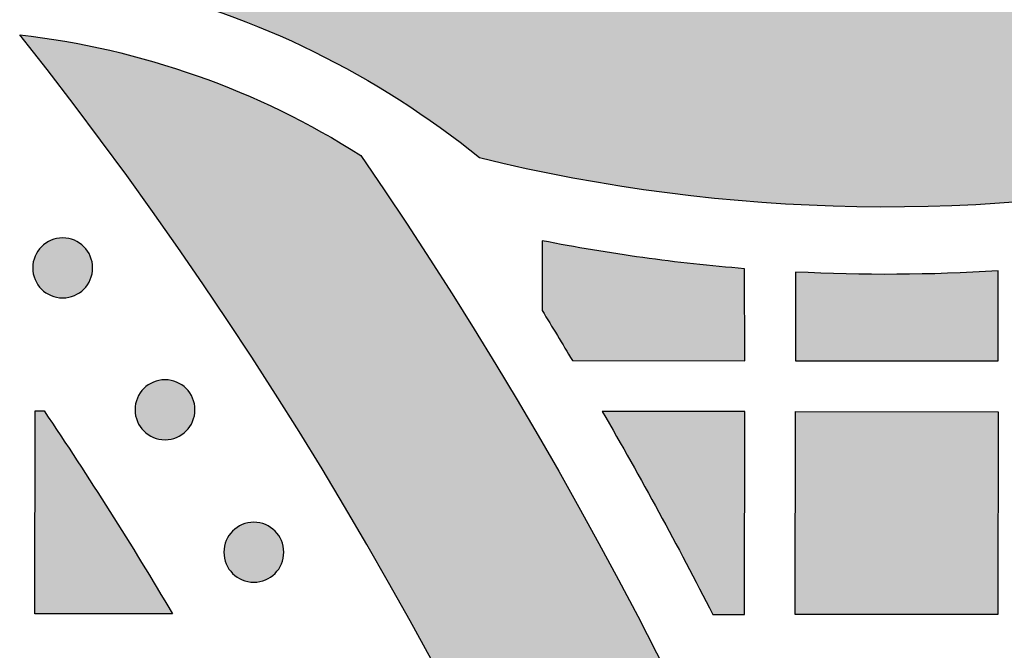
# Model space of a CAD drawing. Header units: millimetres. Extents: x -3873 to -97, y 912 to 4165.
# Tile 566 of 656: x -1459 to -1401, y 3028 to 3065. Entities that reach past the tile are written whole.
import ezdxf

# ---------------------------------------------------------------- set-up
doc = ezdxf.new("R2010")
doc.units = ezdxf.units.MM
doc.layers.add('pattern', color=7, linetype='Continuous', true_color=0x000000)

msp = doc.modelspace()

# ---------------------------------------------------------------- hatches: boundary and pattern name
at = {"layer": 'pattern'}
for points in [[(-1452.952, 3067.224), (-1451.545, 3066.873), (-1450.146, 3066.481), (-1448.754, 3066.049), (-1447.373, 3065.577), (-1446.003, 3065.066), (-1444.646, 3064.516), (-1443.304, 3063.927), (-1441.98, 3063.3), (-1440.673, 3062.636), (-1439.386, 3061.936), (-1438.12, 3061.2), (-1436.877, 3060.43), (-1435.659, 3059.626), (-1434.465, 3058.79), (-1433.299, 3057.923), (-1432.16, 3057.027), (-1429.43, 3056.398), (-1426.676, 3055.844), (-1423.901, 3055.366), (-1421.109, 3054.964), (-1418.302, 3054.64), (-1415.484, 3054.394), (-1412.658, 3054.227), (-1409.827, 3054.139), (-1406.995, 3054.129), (-1404.164, 3054.199), (-1401.339, 3054.348), (-1398.523, 3054.576), (-1395.719, 3054.881), (-1392.929, 3055.264), (-1390.158, 3055.723), (-1387.407, 3056.257), (-1385.734, 3056.629), (-1384.071, 3057.046), (-1382.419, 3057.507), (-1380.781, 3058.012), (-1379.635, 3058.4), (-1378.492, 3058.824), (-1377.356, 3059.283), (-1376.226, 3059.778), (-1375.106, 3060.308), (-1373.997, 3060.874), (-1372.899, 3061.474), (-1371.816, 3062.109), (-1370.748, 3062.779), (-1369.697, 3063.482), (-1368.665, 3064.218), (-1367.653, 3064.986), (-1366.663, 3065.786), (-1365.696, 3066.616), (-1364.753, 3067.475), (-1363.836, 3068.363), (-1362.947, 3069.278), (-1362.085, 3070.219), (-1361.253, 3071.185), (-1360.452, 3072.174), (-1359.682, 3073.184), (-1358.944, 3074.215), (-1358.239, 3075.264), (-1357.567, 3076.331), (-1356.93, 3077.413), (-1356.327, 3078.509), (-1355.76, 3079.618), (-1355.227, 3080.737), (-1354.731, 3081.865), (-1354.269, 3083.001), (-1353.843, 3084.143), (-1353.453, 3085.289), (-1353.034, 3086.625), (-1352.644, 3087.976), (-1352.282, 3089.339), (-1351.949, 3090.714), (-1351.645, 3092.101), (-1351.372, 3093.497), (-1351.129, 3094.903), (-1350.916, 3096.317), (-1350.735, 3097.738), (-1350.586, 3099.166), (-1350.468, 3100.598), (-1350.382, 3102.035), (-1350.328, 3103.475), (-1350.307, 3104.916), (-1350.318, 3106.359), (-1350.361, 3107.801), (-1350.436, 3109.242), (-1350.544, 3110.68), (-1350.685, 3112.115), (-1350.857, 3113.546), (-1351.061, 3114.97), (-1351.296, 3116.388), (-1351.563, 3117.799), (-1351.861, 3119.2), (-1352.189, 3120.592), (-1352.547, 3121.973), (-1352.934, 3123.342), (-1353.351, 3124.699), (-1353.796, 3126.042), (-1354.27, 3127.371), (-1354.77, 3128.684), (-1355.297, 3129.982), (-1356.582, 3132.68), (-1357.787, 3135.419), (-1358.91, 3138.197), (-1359.948, 3141.008), (-1360.9, 3143.849), (-1361.766, 3146.716), (-1362.544, 3149.606), (-1363.233, 3152.514), (-1363.505, 3151.299), (-1363.8, 3150.087), (-1364.119, 3148.879), (-1364.46, 3147.677), (-1364.825, 3146.481), (-1365.213, 3145.292), (-1365.624, 3144.109), (-1366.058, 3142.934), (-1366.514, 3141.768), (-1366.991, 3140.611), (-1367.491, 3139.464), (-1368.013, 3138.328), (-1368.555, 3137.202), (-1369.119, 3136.088), (-1369.703, 3134.985), (-1370.307, 3133.896), (-1369.328, 3132.097), (-1368.405, 3130.266), (-1367.539, 3128.405), (-1366.731, 3126.517), (-1365.983, 3124.605), (-1365.296, 3122.671), (-1364.67, 3120.718), (-1364.106, 3118.749), (-1363.872, 3117.848), (-1363.653, 3116.941), (-1363.45, 3116.027), (-1363.263, 3115.108), (-1363.093, 3114.185), (-1362.938, 3113.256), (-1362.801, 3112.324), (-1362.68, 3111.387), (-1362.575, 3110.448), (-1362.488, 3109.506), (-1362.418, 3108.561), (-1362.364, 3107.614), (-1362.328, 3106.666), (-1362.309, 3105.717), (-1362.308, 3104.768), (-1362.323, 3103.818), (-1362.356, 3102.869), (-1362.406, 3101.921), (-1362.473, 3100.974), (-1362.558, 3100.029), (-1362.659, 3099.087), (-1362.778, 3098.147), (-1362.913, 3097.21), (-1363.065, 3096.277), (-1363.234, 3095.348), (-1363.419, 3094.424), (-1363.62, 3093.505), (-1363.838, 3092.591), (-1364.071, 3091.683), (-1364.321, 3090.781), (-1364.585, 3089.886), (-1364.865, 3088.997), (-1365.145, 3088.176), (-1365.451, 3087.357), (-1365.782, 3086.542), (-1366.138, 3085.733), (-1366.52, 3084.93), (-1366.927, 3084.135), (-1367.359, 3083.348), (-1367.817, 3082.572), (-1368.298, 3081.807), (-1368.804, 3081.054), (-1369.333, 3080.315), (-1369.886, 3079.59), (-1370.461, 3078.881), (-1371.057, 3078.188), (-1371.675, 3077.513), (-1372.314, 3076.857), (-1372.971, 3076.22), (-1373.647, 3075.603), (-1374.341, 3075.008), (-1375.051, 3074.434), (-1375.777, 3073.883), (-1376.518, 3073.355), (-1377.271, 3072.851), (-1378.038, 3072.371), (-1378.815, 3071.915), (-1379.602, 3071.484), (-1380.398, 3071.079), (-1381.201, 3070.698), (-1382.011, 3070.343), (-1382.827, 3070.014), (-1383.646, 3069.71), (-1384.468, 3069.432), (-1385.357, 3069.153), (-1386.253, 3068.89), (-1387.155, 3068.643), (-1388.064, 3068.411), (-1388.978, 3068.195), (-1389.898, 3067.996), (-1390.822, 3067.812), (-1391.751, 3067.645), (-1392.685, 3067.495), (-1393.622, 3067.361), (-1394.562, 3067.245), (-1395.505, 3067.145), (-1396.45, 3067.063), (-1397.397, 3066.997), (-1398.345, 3066.949), (-1399.294, 3066.918), (-1400.244, 3066.904), (-1401.193, 3066.907), (-1402.142, 3066.928), (-1403.09, 3066.966), (-1404.037, 3067.021), (-1404.981, 3067.093), (-1405.923, 3067.182), (-1406.863, 3067.289), (-1407.799, 3067.411), (-1408.731, 3067.551), (-1409.659, 3067.707), (-1410.582, 3067.879), (-1411.501, 3068.068), (-1412.414, 3068.273), (-1413.321, 3068.493), (-1414.222, 3068.729), (-1416.191, 3069.297), (-1418.144, 3069.927), (-1420.079, 3070.619), (-1421.991, 3071.372), (-1423.879, 3072.184), (-1425.74, 3073.055), (-1427.571, 3073.982), (-1429.369, 3074.966), (-1430.722, 3074.202), (-1432.097, 3073.472), (-1433.494, 3072.776), (-1434.911, 3072.117), (-1436.346, 3071.494), (-1437.8, 3070.908), (-1439.269, 3070.361), (-1440.752, 3069.852), (-1442.249, 3069.382), (-1443.757, 3068.953), (-1445.274, 3068.563), (-1446.8, 3068.214), (-1448.332, 3067.905), (-1449.869, 3067.637), (-1451.41, 3067.41)], [(-1459.376, 3064.29), (-1458.047, 3064.119), (-1456.719, 3063.91), (-1455.394, 3063.663), (-1454.075, 3063.378), (-1452.761, 3063.056), (-1451.456, 3062.697), (-1450.161, 3062.3), (-1448.877, 3061.867), (-1447.605, 3061.397), (-1446.348, 3060.892), (-1445.107, 3060.352), (-1443.882, 3059.778), (-1442.677, 3059.171), (-1441.491, 3058.531), (-1440.327, 3057.859), (-1439.185, 3057.157), (-1436.495, 3053.165), (-1433.872, 3049.114), (-1431.318, 3045.006), (-1428.835, 3040.841), (-1426.425, 3036.622), (-1424.088, 3032.351), (-1421.828, 3028.03), (-1419.645, 3023.661), (-1417.541, 3019.246), (-1415.517, 3014.786), (-1413.575, 3010.285), (-1411.716, 3005.745), (-1409.94, 3001.167), (-1408.251, 2996.554), (-1406.647, 2991.909), (-1405.13, 2987.233), (-1403.702, 2982.53), (-1402.362, 2977.802), (-1401.111, 2973.051), (-1399.95, 2968.281), (-1398.88, 2963.492), (-1397.9, 2958.689), (-1397.011, 2953.873), (-1396.213, 2949.048), (-1395.507, 2944.215), (-1394.891, 2939.377), (-1394.366, 2934.537), (-1393.932, 2929.698), (-1393.589, 2924.862), (-1393.335, 2920.03), (-1393.171, 2915.207), (-1393.096, 2910.394), (-1405.096, 2910.406), (-1405.183, 2915.513), (-1405.375, 2920.633), (-1405.673, 2925.764), (-1406.077, 2930.902), (-1406.589, 2936.044), (-1407.208, 2941.187), (-1407.936, 2946.327), (-1408.772, 2951.461), (-1409.716, 2956.585), (-1410.768, 2961.696), (-1411.928, 2966.791), (-1413.196, 2971.865), (-1414.572, 2976.917), (-1416.053, 2981.942), (-1417.64, 2986.937), (-1419.332, 2991.899), (-1421.128, 2996.825), (-1423.026, 3001.71), (-1425.025, 3006.553), (-1427.124, 3011.349), (-1429.32, 3016.096), (-1431.613, 3020.792), (-1434, 3025.432), (-1436.48, 3030.014), (-1439.05, 3034.536), (-1441.708, 3038.995), (-1444.452, 3043.388), (-1447.28, 3047.714), (-1450.189, 3051.968), (-1453.176, 3056.151), (-1456.239, 3060.258)], [(-1458.084, 3051.76), (-1458.056, 3051.787), (-1458.027, 3051.814), (-1457.997, 3051.841), (-1457.966, 3051.867), (-1457.935, 3051.893), (-1457.902, 3051.918), (-1457.869, 3051.943), (-1457.835, 3051.967), (-1457.8, 3051.99), (-1457.764, 3052.013), (-1457.728, 3052.035), (-1457.69, 3052.056), (-1457.652, 3052.077), (-1457.614, 3052.096), (-1457.574, 3052.115), (-1457.534, 3052.133), (-1457.493, 3052.15), (-1457.452, 3052.166), (-1457.41, 3052.181), (-1457.367, 3052.195), (-1457.324, 3052.208), (-1457.281, 3052.22), (-1457.237, 3052.231), (-1457.193, 3052.241), (-1457.148, 3052.25), (-1457.103, 3052.257), (-1457.058, 3052.264), (-1457.012, 3052.269), (-1456.967, 3052.273), (-1456.921, 3052.276), (-1456.875, 3052.278), (-1456.829, 3052.278), (-1456.783, 3052.278), (-1456.737, 3052.276), (-1456.692, 3052.273), (-1456.646, 3052.269), (-1456.6, 3052.263), (-1456.555, 3052.257), (-1456.51, 3052.249), (-1456.466, 3052.24), (-1456.421, 3052.23), (-1456.377, 3052.219), (-1456.334, 3052.207), (-1456.291, 3052.194), (-1456.249, 3052.18), (-1456.207, 3052.165), (-1456.165, 3052.149), (-1456.125, 3052.132), (-1456.085, 3052.114), (-1456.045, 3052.095), (-1456.006, 3052.075), (-1455.968, 3052.054), (-1455.931, 3052.033), (-1455.895, 3052.011), (-1455.859, 3051.988), (-1455.824, 3051.965), (-1455.79, 3051.941), (-1455.757, 3051.916), (-1455.724, 3051.891), (-1455.693, 3051.865), (-1455.662, 3051.839), (-1455.632, 3051.812), (-1455.603, 3051.785), (-1455.575, 3051.757), (-1455.548, 3051.729), (-1455.52, 3051.7), (-1455.494, 3051.67), (-1455.468, 3051.639), (-1455.442, 3051.608), (-1455.417, 3051.575), (-1455.392, 3051.542), (-1455.368, 3051.508), (-1455.345, 3051.473), (-1455.322, 3051.437), (-1455.3, 3051.401), (-1455.279, 3051.363), (-1455.258, 3051.325), (-1455.239, 3051.287), (-1455.22, 3051.247), (-1455.202, 3051.207), (-1455.185, 3051.166), (-1455.169, 3051.125), (-1455.154, 3051.083), (-1455.14, 3051.041), (-1455.127, 3050.998), (-1455.115, 3050.954), (-1455.104, 3050.91), (-1455.094, 3050.866), (-1455.085, 3050.821), (-1455.078, 3050.776), (-1455.071, 3050.731), (-1455.066, 3050.685), (-1455.062, 3050.64), (-1455.059, 3050.594), (-1455.057, 3050.548), (-1455.057, 3050.502), (-1455.057, 3050.456), (-1455.059, 3050.41), (-1455.062, 3050.365), (-1455.066, 3050.319), (-1455.072, 3050.274), (-1455.078, 3050.228), (-1455.086, 3050.183), (-1455.095, 3050.139), (-1455.104, 3050.094), (-1455.115, 3050.05), (-1455.128, 3050.007), (-1455.141, 3049.964), (-1455.155, 3049.922), (-1455.17, 3049.88), (-1455.186, 3049.838), (-1455.203, 3049.798), (-1455.221, 3049.758), (-1455.24, 3049.718), (-1455.26, 3049.679), (-1455.28, 3049.641), (-1455.302, 3049.604), (-1455.324, 3049.568), (-1455.346, 3049.532), (-1455.37, 3049.497), (-1455.394, 3049.463), (-1455.419, 3049.43), (-1455.444, 3049.397), (-1455.47, 3049.366), (-1455.496, 3049.335), (-1455.523, 3049.305), (-1455.55, 3049.276), (-1455.577, 3049.248), (-1455.606, 3049.221), (-1455.635, 3049.193), (-1455.665, 3049.167), (-1455.695, 3049.141), (-1455.727, 3049.115), (-1455.759, 3049.09), (-1455.793, 3049.065), (-1455.827, 3049.041), (-1455.862, 3049.018), (-1455.898, 3048.995), (-1455.934, 3048.973), (-1455.971, 3048.952), (-1456.009, 3048.931), (-1456.048, 3048.912), (-1456.088, 3048.893), (-1456.128, 3048.875), (-1456.168, 3048.858), (-1456.21, 3048.842), (-1456.252, 3048.827), (-1456.294, 3048.813), (-1456.337, 3048.8), (-1456.381, 3048.788), (-1456.425, 3048.777), (-1456.469, 3048.767), (-1456.514, 3048.758), (-1456.559, 3048.751), (-1456.604, 3048.744), (-1456.649, 3048.739), (-1456.695, 3048.735), (-1456.741, 3048.732), (-1456.787, 3048.73), (-1456.833, 3048.73), (-1456.878, 3048.73), (-1456.924, 3048.732), (-1456.97, 3048.735), (-1457.016, 3048.739), (-1457.061, 3048.745), (-1457.106, 3048.751), (-1457.151, 3048.759), (-1457.196, 3048.768), (-1457.24, 3048.778), (-1457.284, 3048.789), (-1457.328, 3048.801), (-1457.371, 3048.814), (-1457.413, 3048.828), (-1457.455, 3048.843), (-1457.496, 3048.859), (-1457.537, 3048.876), (-1457.577, 3048.894), (-1457.617, 3048.913), (-1457.655, 3048.933), (-1457.693, 3048.953), (-1457.731, 3048.975), (-1457.767, 3048.997), (-1457.803, 3049.019), (-1457.838, 3049.043), (-1457.872, 3049.067), (-1457.905, 3049.092), (-1457.937, 3049.117), (-1457.969, 3049.143), (-1458, 3049.169), (-1458.03, 3049.196), (-1458.059, 3049.223), (-1458.087, 3049.25), (-1458.114, 3049.279), (-1458.141, 3049.308), (-1458.168, 3049.338), (-1458.194, 3049.368), (-1458.22, 3049.4), (-1458.245, 3049.432), (-1458.27, 3049.466), (-1458.294, 3049.5), (-1458.317, 3049.535), (-1458.34, 3049.571), (-1458.362, 3049.607), (-1458.383, 3049.644), (-1458.404, 3049.682), (-1458.423, 3049.721), (-1458.442, 3049.761), (-1458.46, 3049.801), (-1458.477, 3049.841), (-1458.493, 3049.883), (-1458.508, 3049.925), (-1458.522, 3049.967), (-1458.535, 3050.01), (-1458.547, 3050.054), (-1458.558, 3050.098), (-1458.568, 3050.142), (-1458.577, 3050.187), (-1458.584, 3050.232), (-1458.591, 3050.277), (-1458.596, 3050.322), (-1458.6, 3050.368), (-1458.603, 3050.414), (-1458.605, 3050.46), (-1458.605, 3050.506), (-1458.605, 3050.552), (-1458.603, 3050.597), (-1458.6, 3050.643), (-1458.596, 3050.689), (-1458.59, 3050.734), (-1458.584, 3050.78), (-1458.576, 3050.824), (-1458.567, 3050.869), (-1458.557, 3050.913), (-1458.546, 3050.957), (-1458.534, 3051.001), (-1458.521, 3051.044), (-1458.507, 3051.086), (-1458.492, 3051.128), (-1458.476, 3051.169), (-1458.459, 3051.21), (-1458.441, 3051.25), (-1458.422, 3051.29), (-1458.402, 3051.328), (-1458.381, 3051.366), (-1458.36, 3051.404), (-1458.338, 3051.44), (-1458.315, 3051.476), (-1458.292, 3051.511), (-1458.268, 3051.545), (-1458.243, 3051.578), (-1458.218, 3051.61), (-1458.192, 3051.642), (-1458.166, 3051.673), (-1458.139, 3051.703), (-1458.112, 3051.732)], [(-1428.446, 3052.111), (-1428.454, 3047.989), (-1426.66, 3045.025), (-1416.457, 3045.015), (-1416.475, 3050.458), (-1419.484, 3050.743), (-1422.484, 3051.113), (-1425.472, 3051.569)], [(-1401.452, 3050.333), (-1404.45, 3050.186), (-1407.451, 3050.125), (-1410.453, 3050.15), (-1413.452, 3050.26), (-1413.457, 3045.012), (-1401.457, 3045.001)], [(-1452.028, 3043.374), (-1452, 3043.402), (-1451.971, 3043.429), (-1451.941, 3043.455), (-1451.91, 3043.482), (-1451.879, 3043.507), (-1451.846, 3043.533), (-1451.813, 3043.557), (-1451.779, 3043.581), (-1451.744, 3043.605), (-1451.708, 3043.627), (-1451.672, 3043.649), (-1451.634, 3043.671), (-1451.596, 3043.691), (-1451.557, 3043.711), (-1451.518, 3043.729), (-1451.478, 3043.747), (-1451.437, 3043.764), (-1451.396, 3043.78), (-1451.354, 3043.796), (-1451.311, 3043.81), (-1451.268, 3043.823), (-1451.225, 3043.835), (-1451.181, 3043.846), (-1451.137, 3043.855), (-1451.092, 3043.864), (-1451.047, 3043.872), (-1451.002, 3043.878), (-1450.956, 3043.883), (-1450.911, 3043.887), (-1450.865, 3043.89), (-1450.819, 3043.892), (-1450.773, 3043.893), (-1450.727, 3043.892), (-1450.681, 3043.89), (-1450.635, 3043.887), (-1450.59, 3043.883), (-1450.544, 3043.878), (-1450.499, 3043.871), (-1450.454, 3043.863), (-1450.41, 3043.855), (-1450.365, 3043.845), (-1450.321, 3043.834), (-1450.278, 3043.822), (-1450.235, 3043.809), (-1450.192, 3043.794), (-1450.151, 3043.779), (-1450.109, 3043.763), (-1450.068, 3043.746), (-1450.028, 3043.728), (-1449.989, 3043.709), (-1449.95, 3043.689), (-1449.912, 3043.669), (-1449.875, 3043.648), (-1449.839, 3043.626), (-1449.803, 3043.603), (-1449.768, 3043.579), (-1449.734, 3043.555), (-1449.701, 3043.531), (-1449.668, 3043.505), (-1449.637, 3043.48), (-1449.606, 3043.453), (-1449.576, 3043.427), (-1449.547, 3043.399), (-1449.519, 3043.372), (-1449.491, 3043.344), (-1449.464, 3043.315), (-1449.438, 3043.285), (-1449.411, 3043.254), (-1449.386, 3043.222), (-1449.36, 3043.19), (-1449.336, 3043.156), (-1449.312, 3043.122), (-1449.288, 3043.087), (-1449.266, 3043.052), (-1449.244, 3043.015), (-1449.223, 3042.978), (-1449.202, 3042.94), (-1449.182, 3042.901), (-1449.164, 3042.862), (-1449.146, 3042.822), (-1449.129, 3042.781), (-1449.113, 3042.739), (-1449.098, 3042.697), (-1449.084, 3042.655), (-1449.071, 3042.612), (-1449.059, 3042.568), (-1449.048, 3042.525), (-1449.038, 3042.48), (-1449.029, 3042.436), (-1449.021, 3042.391), (-1449.015, 3042.345), (-1449.01, 3042.3), (-1449.006, 3042.254), (-1449.003, 3042.208), (-1449.001, 3042.163), (-1449, 3042.117), (-1449.001, 3042.071), (-1449.003, 3042.025), (-1449.006, 3041.979), (-1449.01, 3041.933), (-1449.015, 3041.888), (-1449.022, 3041.843), (-1449.03, 3041.798), (-1449.038, 3041.753), (-1449.048, 3041.709), (-1449.059, 3041.665), (-1449.071, 3041.622), (-1449.085, 3041.579), (-1449.099, 3041.536), (-1449.114, 3041.494), (-1449.13, 3041.453), (-1449.147, 3041.412), (-1449.165, 3041.372), (-1449.184, 3041.333), (-1449.204, 3041.294), (-1449.224, 3041.256), (-1449.245, 3041.219), (-1449.268, 3041.182), (-1449.29, 3041.146), (-1449.314, 3041.112), (-1449.338, 3041.078), (-1449.363, 3041.044), (-1449.388, 3041.012), (-1449.414, 3040.98), (-1449.44, 3040.95), (-1449.467, 3040.92), (-1449.494, 3040.891), (-1449.521, 3040.863), (-1449.55, 3040.835), (-1449.579, 3040.808), (-1449.608, 3040.781), (-1449.639, 3040.755), (-1449.671, 3040.729), (-1449.703, 3040.704), (-1449.737, 3040.679), (-1449.771, 3040.655), (-1449.806, 3040.632), (-1449.841, 3040.609), (-1449.878, 3040.587), (-1449.915, 3040.566), (-1449.953, 3040.546), (-1449.992, 3040.526), (-1450.031, 3040.507), (-1450.072, 3040.489), (-1450.112, 3040.472), (-1450.154, 3040.456), (-1450.196, 3040.441), (-1450.238, 3040.427), (-1450.281, 3040.414), (-1450.325, 3040.402), (-1450.369, 3040.391), (-1450.413, 3040.381), (-1450.458, 3040.373), (-1450.502, 3040.365), (-1450.548, 3040.359), (-1450.593, 3040.353), (-1450.639, 3040.349), (-1450.685, 3040.346), (-1450.731, 3040.345), (-1450.776, 3040.344), (-1450.822, 3040.345), (-1450.868, 3040.347), (-1450.914, 3040.35), (-1450.96, 3040.354), (-1451.005, 3040.359), (-1451.05, 3040.366), (-1451.095, 3040.373), (-1451.14, 3040.382), (-1451.184, 3040.392), (-1451.228, 3040.403), (-1451.272, 3040.415), (-1451.315, 3040.428), (-1451.357, 3040.442), (-1451.399, 3040.457), (-1451.44, 3040.474), (-1451.481, 3040.491), (-1451.521, 3040.509), (-1451.561, 3040.528), (-1451.599, 3040.547), (-1451.637, 3040.568), (-1451.674, 3040.589), (-1451.711, 3040.611), (-1451.747, 3040.634), (-1451.782, 3040.657), (-1451.816, 3040.681), (-1451.849, 3040.706), (-1451.881, 3040.731), (-1451.913, 3040.757), (-1451.944, 3040.783), (-1451.973, 3040.81), (-1452.002, 3040.837), (-1452.031, 3040.865), (-1452.058, 3040.893), (-1452.085, 3040.922), (-1452.112, 3040.952), (-1452.138, 3040.983), (-1452.164, 3041.014), (-1452.189, 3041.047), (-1452.214, 3041.08), (-1452.238, 3041.114), (-1452.261, 3041.149), (-1452.284, 3041.185), (-1452.306, 3041.222), (-1452.327, 3041.259), (-1452.347, 3041.297), (-1452.367, 3041.336), (-1452.386, 3041.375), (-1452.404, 3041.415), (-1452.421, 3041.456), (-1452.437, 3041.497), (-1452.452, 3041.539), (-1452.466, 3041.582), (-1452.479, 3041.625), (-1452.491, 3041.668), (-1452.502, 3041.712), (-1452.512, 3041.756), (-1452.52, 3041.801), (-1452.528, 3041.846), (-1452.534, 3041.891), (-1452.54, 3041.937), (-1452.544, 3041.982), (-1452.547, 3042.028), (-1452.549, 3042.074), (-1452.549, 3042.12), (-1452.548, 3042.166), (-1452.547, 3042.212), (-1452.544, 3042.258), (-1452.539, 3042.303), (-1452.534, 3042.349), (-1452.528, 3042.394), (-1452.52, 3042.439), (-1452.511, 3042.484), (-1452.501, 3042.528), (-1452.49, 3042.572), (-1452.478, 3042.615), (-1452.465, 3042.658), (-1452.451, 3042.701), (-1452.436, 3042.743), (-1452.42, 3042.784), (-1452.402, 3042.825), (-1452.384, 3042.865), (-1452.366, 3042.904), (-1452.346, 3042.943), (-1452.325, 3042.981), (-1452.304, 3043.018), (-1452.282, 3043.055), (-1452.259, 3043.09), (-1452.236, 3043.125), (-1452.212, 3043.159), (-1452.187, 3043.192), (-1452.162, 3043.225), (-1452.136, 3043.256), (-1452.11, 3043.287), (-1452.083, 3043.317), (-1452.056, 3043.346)], [(-1450.33, 3030.047), (-1458.471, 3030.055), (-1458.46, 3042.054), (-1457.935, 3042.054), (-1454.043, 3036.107)], [(-1424.895, 3042.022), (-1421.546, 3036.062), (-1418.351, 3030.017), (-1416.472, 3030.015), (-1416.46, 3042.014)], [(-1401.46, 3042), (-1401.472, 3030.001), (-1413.471, 3030.012), (-1413.46, 3042.012)], [(-1446.769, 3034.947), (-1446.741, 3034.975), (-1446.712, 3035.002), (-1446.682, 3035.028), (-1446.652, 3035.055), (-1446.62, 3035.08), (-1446.587, 3035.106), (-1446.554, 3035.13), (-1446.52, 3035.154), (-1446.485, 3035.178), (-1446.449, 3035.2), (-1446.413, 3035.222), (-1446.375, 3035.244), (-1446.337, 3035.264), (-1446.299, 3035.284), (-1446.259, 3035.302), (-1446.219, 3035.32), (-1446.178, 3035.337), (-1446.137, 3035.353), (-1446.095, 3035.368), (-1446.053, 3035.383), (-1446.01, 3035.396), (-1445.966, 3035.408), (-1445.922, 3035.418), (-1445.878, 3035.428), (-1445.833, 3035.437), (-1445.788, 3035.445), (-1445.743, 3035.451), (-1445.698, 3035.456), (-1445.652, 3035.46), (-1445.606, 3035.463), (-1445.56, 3035.465), (-1445.514, 3035.466), (-1445.468, 3035.465), (-1445.423, 3035.463), (-1445.377, 3035.46), (-1445.331, 3035.456), (-1445.286, 3035.451), (-1445.24, 3035.444), (-1445.195, 3035.436), (-1445.151, 3035.428), (-1445.106, 3035.418), (-1445.063, 3035.407), (-1445.019, 3035.395), (-1444.976, 3035.382), (-1444.934, 3035.367), (-1444.892, 3035.352), (-1444.85, 3035.336), (-1444.81, 3035.319), (-1444.77, 3035.301), (-1444.73, 3035.282), (-1444.692, 3035.262), (-1444.654, 3035.242), (-1444.616, 3035.221), (-1444.58, 3035.199), (-1444.544, 3035.176), (-1444.509, 3035.152), (-1444.475, 3035.128), (-1444.442, 3035.104), (-1444.409, 3035.078), (-1444.378, 3035.053), (-1444.347, 3035.026), (-1444.317, 3034.999), (-1444.288, 3034.972), (-1444.26, 3034.945), (-1444.233, 3034.917), (-1444.206, 3034.888), (-1444.179, 3034.858), (-1444.153, 3034.827), (-1444.127, 3034.795), (-1444.102, 3034.763), (-1444.077, 3034.729), (-1444.053, 3034.695), (-1444.03, 3034.66), (-1444.007, 3034.625), (-1443.985, 3034.588), (-1443.964, 3034.551), (-1443.943, 3034.513), (-1443.924, 3034.474), (-1443.905, 3034.435), (-1443.887, 3034.394), (-1443.87, 3034.354), (-1443.854, 3034.312), (-1443.839, 3034.27), (-1443.825, 3034.228), (-1443.812, 3034.185), (-1443.8, 3034.141), (-1443.789, 3034.098), (-1443.779, 3034.053), (-1443.77, 3034.009), (-1443.763, 3033.964), (-1443.756, 3033.918), (-1443.751, 3033.873), (-1443.747, 3033.827), (-1443.744, 3033.781), (-1443.742, 3033.736), (-1443.742, 3033.69), (-1443.742, 3033.644), (-1443.744, 3033.598), (-1443.747, 3033.552), (-1443.751, 3033.506), (-1443.757, 3033.461), (-1443.763, 3033.416), (-1443.771, 3033.371), (-1443.78, 3033.326), (-1443.79, 3033.282), (-1443.801, 3033.238), (-1443.813, 3033.194), (-1443.826, 3033.151), (-1443.84, 3033.109), (-1443.855, 3033.067), (-1443.871, 3033.026), (-1443.888, 3032.985), (-1443.906, 3032.945), (-1443.925, 3032.906), (-1443.945, 3032.867), (-1443.965, 3032.829), (-1443.987, 3032.792), (-1444.009, 3032.755), (-1444.032, 3032.719), (-1444.055, 3032.685), (-1444.079, 3032.65), (-1444.104, 3032.617), (-1444.129, 3032.585), (-1444.155, 3032.553), (-1444.181, 3032.522), (-1444.208, 3032.493), (-1444.235, 3032.464), (-1444.263, 3032.436), (-1444.291, 3032.408), (-1444.32, 3032.381), (-1444.35, 3032.354), (-1444.38, 3032.328), (-1444.412, 3032.302), (-1444.445, 3032.277), (-1444.478, 3032.252), (-1444.512, 3032.228), (-1444.547, 3032.205), (-1444.583, 3032.182), (-1444.619, 3032.16), (-1444.657, 3032.139), (-1444.695, 3032.119), (-1444.733, 3032.099), (-1444.773, 3032.08), (-1444.813, 3032.062), (-1444.854, 3032.045), (-1444.895, 3032.029), (-1444.937, 3032.014), (-1444.979, 3032), (-1445.022, 3031.987), (-1445.066, 3031.975), (-1445.11, 3031.964), (-1445.154, 3031.954), (-1445.199, 3031.946), (-1445.244, 3031.938), (-1445.289, 3031.932), (-1445.334, 3031.926), (-1445.38, 3031.922), (-1445.426, 3031.919), (-1445.472, 3031.918), (-1445.518, 3031.917), (-1445.564, 3031.918), (-1445.609, 3031.919), (-1445.655, 3031.923), (-1445.701, 3031.927), (-1445.746, 3031.932), (-1445.792, 3031.939), (-1445.837, 3031.946), (-1445.881, 3031.955), (-1445.926, 3031.965), (-1445.969, 3031.976), (-1446.013, 3031.988), (-1446.056, 3032.001), (-1446.098, 3032.015), (-1446.14, 3032.03), (-1446.182, 3032.047), (-1446.222, 3032.064), (-1446.262, 3032.082), (-1446.302, 3032.1), (-1446.34, 3032.12), (-1446.378, 3032.141), (-1446.416, 3032.162), (-1446.452, 3032.184), (-1446.488, 3032.207), (-1446.523, 3032.23), (-1446.557, 3032.254), (-1446.59, 3032.279), (-1446.623, 3032.304), (-1446.654, 3032.33), (-1446.685, 3032.356), (-1446.715, 3032.383), (-1446.744, 3032.41), (-1446.772, 3032.438), (-1446.799, 3032.466), (-1446.826, 3032.495), (-1446.853, 3032.525), (-1446.879, 3032.556), (-1446.905, 3032.587), (-1446.93, 3032.62), (-1446.955, 3032.653), (-1446.979, 3032.687), (-1447.002, 3032.722), (-1447.025, 3032.758), (-1447.047, 3032.795), (-1447.068, 3032.832), (-1447.089, 3032.87), (-1447.108, 3032.909), (-1447.127, 3032.948), (-1447.145, 3032.988), (-1447.162, 3033.029), (-1447.178, 3033.07), (-1447.193, 3033.112), (-1447.207, 3033.155), (-1447.22, 3033.198), (-1447.232, 3033.241), (-1447.243, 3033.285), (-1447.253, 3033.329), (-1447.262, 3033.374), (-1447.269, 3033.419), (-1447.276, 3033.464), (-1447.281, 3033.51), (-1447.285, 3033.555), (-1447.288, 3033.601), (-1447.29, 3033.647), (-1447.29, 3033.693), (-1447.29, 3033.739), (-1447.288, 3033.785), (-1447.285, 3033.831), (-1447.281, 3033.876), (-1447.275, 3033.922), (-1447.269, 3033.967), (-1447.261, 3034.012), (-1447.252, 3034.057), (-1447.242, 3034.101), (-1447.231, 3034.145), (-1447.219, 3034.188), (-1447.206, 3034.231), (-1447.192, 3034.274), (-1447.177, 3034.316), (-1447.161, 3034.357), (-1447.144, 3034.398), (-1447.126, 3034.438), (-1447.107, 3034.477), (-1447.087, 3034.516), (-1447.067, 3034.554), (-1447.045, 3034.591), (-1447.023, 3034.628), (-1447, 3034.663), (-1446.977, 3034.698), (-1446.953, 3034.732), (-1446.928, 3034.765), (-1446.903, 3034.798), (-1446.877, 3034.829), (-1446.851, 3034.86), (-1446.824, 3034.89), (-1446.797, 3034.919)]]:
    msp.add_hatch(color=256, dxfattribs=at).paths.add_polyline_path(points, flags=0)

# ---------------------------------------------------------------- linework, layer by layer
msp.add_line((-1428.446, 3052.111), (-1428.454, 3047.989), dxfattribs=at)
for points in [[(-1426.66, 3045.025), (-1416.457, 3045.015), (-1416.475, 3050.458)], [(-1413.452, 3050.26), (-1413.457, 3045.012), (-1401.457, 3045.001), (-1401.452, 3050.333)], [(-1450.33, 3030.047), (-1458.471, 3030.055), (-1458.46, 3042.054), (-1457.935, 3042.054)], [(-1418.351, 3030.017), (-1416.472, 3030.015), (-1416.46, 3042.014), (-1424.895, 3042.022)]]:
    msp.add_lwpolyline(points, dxfattribs=at)
msp.add_lwpolyline([(-1401.46, 3042), (-1401.472, 3030.001), (-1413.471, 3030.012), (-1413.46, 3042.012)], close=True, dxfattribs=at)
at = {"layer": 'pattern', "extrusion": (0, 0, -1)}
for centre in [(1456.831, 3050.504), (1450.775, 3042.118), (1445.516, 3033.691)]:
    msp.add_circle(centre, 1.774, dxfattribs=at)
for centre, radius, start, end in [((1464.824, 3016.723), 51.878, 103.22905, 129.02261), ((1464.824, 3016.723), 47.878, 96.53343, 122.37799), ((1655.18, 2908.708), 262.09, 145.50001, 179.63142), ((1408.085, 3155.405), 105.282, 266.38817, 272.9223), ((1655.18, 2908.708), 266.09, 148.43698, 149.18318), ((1655.18, 2908.708), 238.09, 145.93966, 149.36039), ((1655.18, 2908.708), 266.09, 149.93296, 152.87754)]:
    msp.add_arc(centre, radius, start, end, dxfattribs=at)
at = {"layer": 'pattern'}
for centre, radius, start, end in [((-1655.18, 2908.708), 250.09, 0.38888, 38.4699), ((-1408.085, 3155.405), 101.282, 256.24881, 281.78008)]:
    msp.add_arc(centre, radius, start, end, dxfattribs=at)
msp.add_open_spline([(-1416.475, 3050.458), (-1418.483, 3050.619), (-1422.492, 3051.055), (-1426.469, 3051.722), (-1428.446, 3052.111)], degree=3, dxfattribs=at)

doc.saveas('drawing.dxf')
